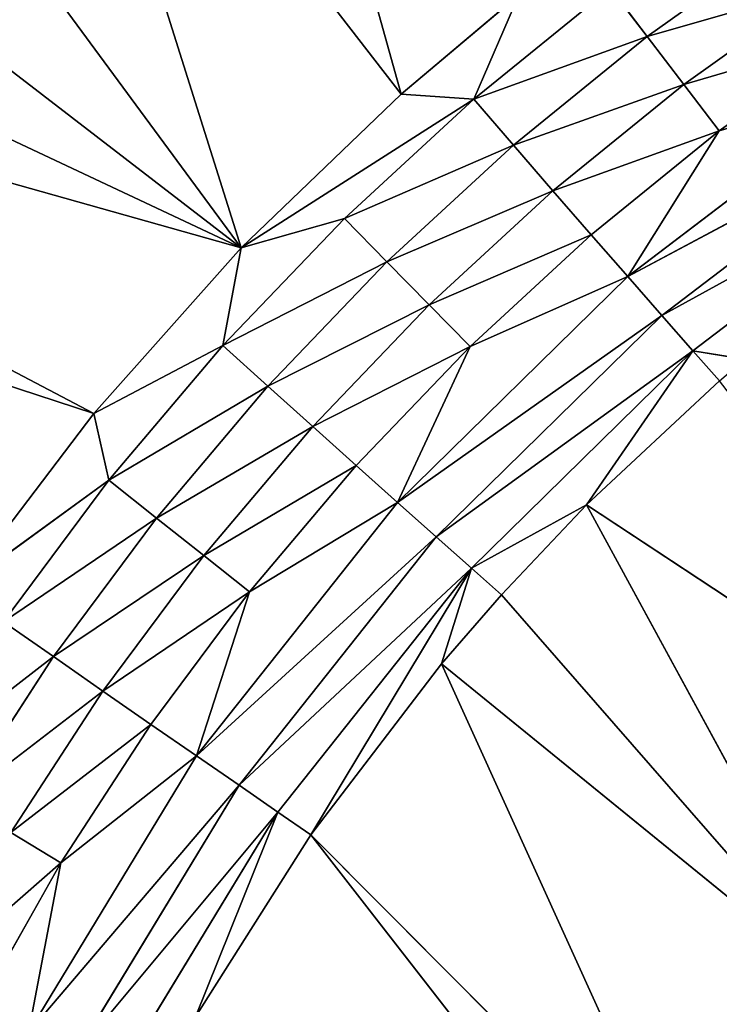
# Model space of a CAD drawing. Extents: x 0 to 605, y 0 to 400.
# Tile 560 of 656: x 283 to 289, y 216 to 224. Entities that reach past the tile are written whole.
import ezdxf

# ---------------------------------------------------------------- set-up
doc = ezdxf.new("R2010")
doc.units = 0
doc.header["$LTSCALE"] = 25.4
doc.layers.get('0').update_dxf_attribs({"linetype": 'CONTINUOUS'})

# ---------------------------------------------------------------- blocks, each defined once
blk = doc.blocks.new('ATLANTA610_-_S_STL')
at = {"color": 0}
for p, q in [((276.2824, 25.4129, 175.2742), (283.6293, 25.2865, 179.136)), ((276.2824, 25.4129, 175.2742), (283.6293, 25.2865, 179.136)), ((279.7033, 25.4239, 173.6978), (284.9058, 25.3074, 177.7035)), ((279.7033, 25.4239, 173.6978), (284.9058, 25.3074, 177.7035)), ((283.2466, 25.436, 172.4436), (286.2895, 25.3294, 176.3725)), ((283.2466, 25.436, 172.4436), (286.2895, 25.3294, 176.3725)), ((283.2466, 25.436, 172.4436), (284.9058, 25.3074, 177.7035)), ((283.2466, 25.436, 172.4436), (284.9058, 25.3074, 177.7035)), ((285.0488, 25.4423, 171.9242), (286.2895, 25.3294, 176.3725)), ((285.0488, 25.4423, 171.9242), (286.2895, 25.3294, 176.3725)), ((286.2895, 25.3294, 176.3725), (284.9058, 25.3074, 177.7035)), ((286.2895, 25.3294, 176.3725), (284.9058, 25.3074, 177.7035)), ((287.3106, 25.3451, 175.5121), (286.2895, 25.3294, 176.3725)), ((287.3106, 25.3451, 175.5121), (286.2895, 25.3294, 176.3725)), ((286.9189, 25.3062, 176.4153), (286.2895, 25.3294, 176.3725)), ((286.9189, 25.3062, 176.4153), (286.2895, 25.3294, 176.3725)), ((286.9189, 25.3062, 176.4153), (287.3106, 25.3451, 175.5121)), ((286.9189, 25.3062, 176.4153), (287.3106, 25.3451, 175.5121)), ((286.9189, 25.3062, 176.4153), (288.1021, 25.3247, 175.4537)), ((286.9189, 25.3062, 176.4153), (288.1021, 25.3247, 175.4537)), ((288.1021, 25.3247, 175.4537), (288.4216, 25.2385, 175.8734)), ((288.1021, 25.3247, 175.4537), (288.4216, 25.2385, 175.8734)), ((283.6293, 25.2865, 179.136), (282.4817, 25.2672, 180.6416)), ((283.6293, 25.2865, 179.136), (282.4817, 25.2672, 180.6416)), ((283.7592, 25.2538, 179.7139), (282.4817, 25.2672, 180.6416)), ((283.7592, 25.2538, 179.7139), (282.4817, 25.2672, 180.6416)), ((282.8478, 25.238, 180.9391), (283.7592, 25.2538, 179.7139)), ((282.8478, 25.238, 180.9391), (283.7592, 25.2538, 179.7139)), ((282.8478, 25.238, 180.9391), (283.2805, 25.1518, 181.2408)), ((282.8478, 25.238, 180.9391), (283.2805, 25.1518, 181.2408)), ((284.9058, 25.3074, 177.7035), (283.6293, 25.2865, 179.136)), ((284.9058, 25.3074, 177.7035), (283.6293, 25.2865, 179.136)), ((283.7592, 25.2538, 179.7139), (283.6293, 25.2865, 179.136)), ((283.7592, 25.2538, 179.7139), (283.6293, 25.2865, 179.136)), ((284.7452, 25.2706, 178.5476), (283.6293, 25.2865, 179.136)), ((284.7452, 25.2706, 178.5476), (283.6293, 25.2865, 179.136)), ((283.7592, 25.2538, 179.7139), (284.7452, 25.2706, 178.5476)), ((283.7592, 25.2538, 179.7139), (284.7452, 25.2706, 178.5476)), ((283.7592, 25.2538, 179.7139), (284.1724, 25.1677, 180.042)), ((283.7592, 25.2538, 179.7139), (284.1724, 25.1677, 180.042)), ((284.7452, 25.2706, 178.5476), (284.9058, 25.3074, 177.7035)), ((284.7452, 25.2706, 178.5476), (284.9058, 25.3074, 177.7035)), ((284.7452, 25.2706, 178.5476), (285.7987, 25.2881, 177.4478)), ((284.7452, 25.2706, 178.5476), (285.7987, 25.2881, 177.4478)), ((284.7452, 25.2706, 178.5476), (285.1371, 25.1845, 178.9007)), ((284.7452, 25.2706, 178.5476), (285.1371, 25.1845, 178.9007)), ((285.7987, 25.2881, 177.4478), (284.9058, 25.3074, 177.7035)), ((285.7987, 25.2881, 177.4478), (284.9058, 25.3074, 177.7035)), ((286.9189, 25.3062, 176.4153), (284.9058, 25.3074, 177.7035)), ((286.9189, 25.3062, 176.4153), (284.9058, 25.3074, 177.7035)), ((285.7987, 25.2881, 177.4478), (286.9189, 25.3062, 176.4153)), ((285.7987, 25.2881, 177.4478), (286.9189, 25.3062, 176.4153)), ((285.7987, 25.2881, 177.4478), (286.168, 25.202, 177.8246)), ((285.7987, 25.2881, 177.4478), (286.168, 25.202, 177.8246)), ((286.9189, 25.3062, 176.4153), (287.264, 25.2201, 176.8143)), ((286.9189, 25.3062, 176.4153), (287.264, 25.2201, 176.8143)), ((288.4216, 25.2385, 175.8734), (287.264, 25.2201, 176.8143)), ((288.4216, 25.2385, 175.8734), (287.264, 25.2201, 176.8143)), ((289.6362, 25.2569, 175.0064), (288.4216, 25.2385, 175.8734)), ((289.6362, 25.2569, 175.0064), (288.4216, 25.2385, 175.8734)), ((288.4216, 25.2385, 175.8734), (288.738, 25.0946, 176.2878)), ((288.4216, 25.2385, 175.8734), (288.738, 25.0946, 176.2878)), ((283.2805, 25.1518, 181.2408), (282.4646, 25.1371, 182.493)), ((283.2805, 25.1518, 181.2408), (282.4646, 25.1371, 182.493)), ((284.1724, 25.1677, 180.042), (283.2805, 25.1518, 181.2408)), ((284.1724, 25.1677, 180.042), (283.2805, 25.1518, 181.2408)), ((283.2805, 25.1518, 181.2408), (283.7084, 25.0079, 181.5386)), ((283.2805, 25.1518, 181.2408), (283.7084, 25.0079, 181.5386)), ((285.1371, 25.1845, 178.9007), (284.1724, 25.1677, 180.042)), ((285.1371, 25.1845, 178.9007), (284.1724, 25.1677, 180.042)), ((284.1724, 25.1677, 180.042), (284.581, 25.0237, 180.3657)), ((284.1724, 25.1677, 180.042), (284.581, 25.0237, 180.3657)), ((286.168, 25.202, 177.8246), (285.1371, 25.1845, 178.9007)), ((286.168, 25.202, 177.8246), (285.1371, 25.1845, 178.9007)), ((285.1371, 25.1845, 178.9007), (285.5248, 25.0405, 179.2492)), ((285.1371, 25.1845, 178.9007), (285.5248, 25.0405, 179.2492)), ((287.264, 25.2201, 176.8143), (286.168, 25.202, 177.8246)), ((287.264, 25.2201, 176.8143), (286.168, 25.202, 177.8246)), ((286.168, 25.202, 177.8246), (286.5334, 25.058, 178.1964)), ((286.168, 25.202, 177.8246), (286.5334, 25.058, 178.1964)), ((287.264, 25.2201, 176.8143), (287.6055, 25.0761, 177.2081)), ((287.264, 25.2201, 176.8143), (287.6055, 25.0761, 177.2081)), ((285.5248, 25.0405, 179.2492), (286.5334, 25.058, 178.1964)), ((285.5248, 25.0405, 179.2492), (286.5334, 25.058, 178.1964)), ((286.5334, 25.058, 178.1964), (287.6055, 25.0761, 177.2081)), ((286.5334, 25.058, 178.1964), (287.6055, 25.0761, 177.2081)), ((286.5334, 25.058, 178.1964), (286.8883, 24.8573, 178.5566)), ((286.5334, 25.058, 178.1964), (286.8883, 24.8573, 178.5566)), ((287.6055, 25.0761, 177.2081), (288.738, 25.0946, 176.2878)), ((287.6055, 25.0761, 177.2081), (288.738, 25.0946, 176.2878)), ((287.6055, 25.0761, 177.2081), (287.9374, 24.8754, 177.5896)), ((287.6055, 25.0761, 177.2081), (287.9374, 24.8754, 177.5896)), ((288.738, 25.0946, 176.2878), (289.926, 25.1129, 175.4398)), ((288.738, 25.0946, 176.2878), (289.926, 25.1129, 175.4398)), ((288.738, 25.0946, 176.2878), (289.0454, 24.8938, 176.6892)), ((288.738, 25.0946, 176.2878), (289.0454, 24.8938, 176.6892)), ((282.9102, 24.9931, 182.7636), (283.7084, 25.0079, 181.5386)), ((282.9102, 24.9931, 182.7636), (283.7084, 25.0079, 181.5386)), ((282.9102, 24.9931, 182.7636), (283.3427, 24.7923, 183.0256)), ((282.9102, 24.9931, 182.7636), (283.3427, 24.7923, 183.0256)), ((283.7084, 25.0079, 181.5386), (284.581, 25.0237, 180.3657)), ((283.7084, 25.0079, 181.5386), (284.581, 25.0237, 180.3657)), ((283.7084, 25.0079, 181.5386), (284.1238, 24.8071, 181.8268)), ((283.7084, 25.0079, 181.5386), (284.1238, 24.8071, 181.8268)), ((284.581, 25.0237, 180.3657), (285.5248, 25.0405, 179.2492)), ((284.581, 25.0237, 180.3657), (285.5248, 25.0405, 179.2492)), ((284.581, 25.0237, 180.3657), (284.9777, 24.8229, 180.6791)), ((284.581, 25.0237, 180.3657), (284.9777, 24.8229, 180.6791)), ((285.5248, 25.0405, 179.2492), (285.9014, 24.8397, 179.5866)), ((285.5248, 25.0405, 179.2492), (285.9014, 24.8397, 179.5866)), ((289.0454, 24.8938, 176.6892), (287.9374, 24.8754, 177.5896)), ((289.0454, 24.8938, 176.6892), (287.9374, 24.8754, 177.5896)), ((289.0454, 24.8938, 176.6892), (288.2535, 24.6209, 177.9519)), ((289.0454, 24.8938, 176.6892), (288.2535, 24.6209, 177.9519)), ((290.2077, 24.9122, 175.8596), (289.0454, 24.8938, 176.6892)), ((290.2077, 24.9122, 175.8596), (289.0454, 24.8938, 176.6892)), ((289.0454, 24.8938, 176.6892), (290.4762, 24.6577, 176.2585)), ((289.0454, 24.8938, 176.6892), (290.4762, 24.6577, 176.2585)), ((284.1238, 24.8071, 181.8268), (283.3427, 24.7923, 183.0256)), ((284.1238, 24.8071, 181.8268), (283.3427, 24.7923, 183.0256)), ((284.9777, 24.8229, 180.6791), (284.1238, 24.8071, 181.8268)), ((284.9777, 24.8229, 180.6791), (284.1238, 24.8071, 181.8268)), ((284.1238, 24.8071, 181.8268), (284.5192, 24.5526, 182.1004)), ((284.1238, 24.8071, 181.8268), (284.5192, 24.5526, 182.1004)), ((284.9777, 24.8229, 180.6791), (284.5192, 24.5526, 182.1004)), ((284.9777, 24.8229, 180.6791), (284.5192, 24.5526, 182.1004)), ((285.9014, 24.8397, 179.5866), (284.9777, 24.8229, 180.6791)), ((285.9014, 24.8397, 179.5866), (284.9777, 24.8229, 180.6791)), ((284.9777, 24.8229, 180.6791), (286.2599, 24.5852, 179.907)), ((284.9777, 24.8229, 180.6791), (286.2599, 24.5852, 179.907)), ((286.8883, 24.8573, 178.5566), (285.9014, 24.8397, 179.5866)), ((286.8883, 24.8573, 178.5566), (285.9014, 24.8397, 179.5866)), ((285.9014, 24.8397, 179.5866), (286.2599, 24.5852, 179.907)), ((285.9014, 24.8397, 179.5866), (286.2599, 24.5852, 179.907)), ((286.8883, 24.8573, 178.5566), (286.2599, 24.5852, 179.907)), ((286.8883, 24.8573, 178.5566), (286.2599, 24.5852, 179.907)), ((287.9374, 24.8754, 177.5896), (286.8883, 24.8573, 178.5566)), ((287.9374, 24.8754, 177.5896), (286.8883, 24.8573, 178.5566)), ((286.8883, 24.8573, 178.5566), (288.2535, 24.6209, 177.9519)), ((286.8883, 24.8573, 178.5566), (288.2535, 24.6209, 177.9519)), ((287.9374, 24.8754, 177.5896), (288.2535, 24.6209, 177.9519)), ((287.9374, 24.8754, 177.5896), (288.2535, 24.6209, 177.9519)), ((283.3427, 24.7923, 183.0256), (282.6375, 24.7787, 184.2706)), ((283.3427, 24.7923, 183.0256), (282.6375, 24.7787, 184.2706)), ((283.3427, 24.7923, 183.0256), (283.0636, 24.5242, 184.4933)), ((283.3427, 24.7923, 183.0256), (283.0636, 24.5242, 184.4933)), ((283.3427, 24.7923, 183.0256), (284.5192, 24.5526, 182.1004)), ((283.3427, 24.7923, 183.0256), (284.5192, 24.5526, 182.1004)), ((288.2535, 24.6209, 177.9519), (290.4762, 24.6577, 176.2585)), ((288.2535, 24.6209, 177.9519), (290.4762, 24.6577, 176.2585)), ((283.0636, 24.5242, 184.4933), (284.5192, 24.5526, 182.1004)), ((283.0636, 24.5242, 184.4933), (284.5192, 24.5526, 182.1004)), ((284.5192, 24.5526, 182.1004), (286.2599, 24.5852, 179.907)), ((284.5192, 24.5526, 182.1004), (286.2599, 24.5852, 179.907)), ((284.5192, 24.5526, 182.1004), (284.8878, 24.2493, 182.3547)), ((284.5192, 24.5526, 182.1004), (284.8878, 24.2493, 182.3547)), ((286.2599, 24.5852, 179.907), (288.2535, 24.6209, 177.9519)), ((286.2599, 24.5852, 179.907), (288.2535, 24.6209, 177.9519)), ((286.2599, 24.5852, 179.907), (288.5485, 24.3176, 178.2888)), ((286.2599, 24.5852, 179.907), (288.5485, 24.3176, 178.2888)), ((286.2599, 24.5852, 179.907), (286.5943, 24.2819, 180.2049)), ((286.2599, 24.5852, 179.907), (286.5943, 24.2819, 180.2049)), ((288.2535, 24.6209, 177.9519), (290.7269, 24.3544, 176.6296)), ((288.2535, 24.6209, 177.9519), (290.7269, 24.3544, 176.6296)), ((288.2535, 24.6209, 177.9519), (288.5485, 24.3176, 178.2888)), ((288.2535, 24.6209, 177.9519), (288.5485, 24.3176, 178.2888)), ((288.5485, 24.3176, 178.2888), (286.5943, 24.2819, 180.2049)), ((288.5485, 24.3176, 178.2888), (286.5943, 24.2819, 180.2049)), ((290.7269, 24.3544, 176.6296), (288.5485, 24.3176, 178.2888)), ((290.7269, 24.3544, 176.6296), (288.5485, 24.3176, 178.2888)), ((288.5485, 24.3176, 178.2888), (288.8177, 23.972, 178.5951)), ((288.5485, 24.3176, 178.2888), (288.8177, 23.972, 178.5951)), ((284.8878, 24.2493, 182.3547), (283.4607, 24.2209, 184.7002)), ((284.8878, 24.2493, 182.3547), (283.4607, 24.2209, 184.7002)), ((286.5943, 24.2819, 180.2049), (284.8878, 24.2493, 182.3547)), ((286.5943, 24.2819, 180.2049), (284.8878, 24.2493, 182.3547)), ((284.8878, 24.2493, 182.3547), (285.2238, 23.9037, 182.5858)), ((284.8878, 24.2493, 182.3547), (285.2238, 23.9037, 182.5858)), ((286.5943, 24.2819, 180.2049), (286.8993, 23.9364, 180.4755)), ((286.5943, 24.2819, 180.2049), (286.8993, 23.9364, 180.4755)), ((288.8177, 23.972, 178.5951), (286.8993, 23.9364, 180.4755)), ((288.8177, 23.972, 178.5951), (286.8993, 23.9364, 180.4755)), ((287.8961, 23.5892, 179.9271), (288.8177, 23.972, 178.5951)), ((287.8961, 23.5892, 179.9271), (288.8177, 23.972, 178.5951)), ((290.9558, 24.0088, 176.967), (288.8177, 23.972, 178.5951)), ((290.9558, 24.0088, 176.967), (288.8177, 23.972, 178.5951)), ((288.8177, 23.972, 178.5951), (289.2666, 23.6147, 178.6674)), ((289.0471, 23.6107, 178.8547), (288.8177, 23.972, 178.5951)), ((289.0471, 23.6107, 178.8547), (288.8177, 23.972, 178.5951)), ((288.8177, 23.972, 178.5951), (289.2666, 23.6147, 178.6674)), ((285.2238, 23.9037, 182.5858), (283.8226, 23.8753, 184.8881)), ((285.2238, 23.9037, 182.5858), (283.8226, 23.8753, 184.8881)), ((285.2238, 23.9037, 182.5858), (284.5099, 23.5219, 184.3574)), ((285.2238, 23.9037, 182.5858), (284.5099, 23.5219, 184.3574)), ((286.8993, 23.9364, 180.4755), (285.2238, 23.9037, 182.5858)), ((286.8993, 23.9364, 180.4755), (285.2238, 23.9037, 182.5858)), ((285.2238, 23.9037, 182.5858), (285.5085, 23.5423, 182.7832)), ((285.2238, 23.9037, 182.5858), (285.5085, 23.5423, 182.7832)), ((286.8993, 23.9364, 180.4755), (285.5085, 23.5423, 182.7832)), ((286.8993, 23.9364, 180.4755), (285.5085, 23.5423, 182.7832)), ((286.8993, 23.9364, 180.4755), (286.6396, 23.5649, 181.3032)), ((286.8993, 23.9364, 180.4755), (286.6396, 23.5649, 181.3032)), ((287.1589, 23.575, 180.7049), (286.8993, 23.9364, 180.4755)), ((287.1589, 23.575, 180.7049), (286.8993, 23.9364, 180.4755)), ((287.8961, 23.5892, 179.9271), (286.8993, 23.9364, 180.4755)), ((287.8961, 23.5892, 179.9271), (286.8993, 23.9364, 180.4755)), ((287.8961, 23.5892, 179.9271), (289.0471, 23.6107, 178.8547)), ((287.8961, 23.5892, 179.9271), (289.0471, 23.6107, 178.8547)), ((284.5099, 23.5219, 184.3574), (285.5085, 23.5423, 182.7832)), ((284.5099, 23.5219, 184.3574), (285.5085, 23.5423, 182.7832)), ((285.5085, 23.5423, 182.7832), (286.6396, 23.5649, 181.3032)), ((285.5085, 23.5423, 182.7832), (286.6396, 23.5649, 181.3032)), ((285.5085, 23.5423, 182.7832), (288.8263, 18.2168, 186.1128)), ((285.5085, 23.5423, 182.7832), (288.8263, 18.2168, 186.1128)), ((285.5085, 23.5423, 182.7832), (288.505, 18.2168, 186.6339)), ((285.5085, 23.5423, 182.7832), (288.505, 18.2168, 186.6339)), ((286.6396, 23.5649, 181.3032), (287.1589, 23.575, 180.7049)), ((286.6396, 23.5649, 181.3032), (287.1589, 23.575, 180.7049)), ((290.2362, 18.2168, 184.2295), (286.6396, 23.5649, 181.3032)), ((286.6396, 23.5649, 181.3032), (288.8263, 18.2168, 186.1128)), ((286.6396, 23.5649, 181.3032), (288.8263, 18.2168, 186.1128)), ((290.2362, 18.2168, 184.2295), (286.6396, 23.5649, 181.3032)), ((287.1589, 23.575, 180.7049), (287.8961, 23.5892, 179.9271)), ((287.1589, 23.575, 180.7049), (287.8961, 23.5892, 179.9271)), ((287.1589, 23.575, 180.7049), (290.2362, 18.2168, 184.2295)), ((287.1589, 23.575, 180.7049), (290.2362, 18.2168, 184.2295)), ((291.8997, 18.2168, 182.566), (287.8961, 23.5892, 179.9271)), ((287.8961, 23.5892, 179.9271), (290.2362, 18.2168, 184.2295)), ((287.8961, 23.5892, 179.9271), (290.2362, 18.2168, 184.2295)), ((291.8997, 18.2168, 182.566), (287.8961, 23.5892, 179.9271))]:
    blk.add_line(p, q, dxfattribs=at)
mesh = blk.add_polyface(dxfattribs=at)
corners = [(274.6341, 25.4079, 176.1945), (283.6293, 25.2865, 179.136), (276.2824, 25.4129, 175.2742), (282.4817, 25.2672, 180.6416)]
mesh.append_faces([[corners[k] for k in face] for face in [(0, 1, 2), (1, 0, 3)]], dxfattribs={"vtx0": -1, "color": 0})
mesh = blk.add_polyface(dxfattribs=at)
corners = [(277.9743, 25.4183, 174.4435), (284.9058, 25.3074, 177.7035), (279.7033, 25.4239, 173.6978), (276.2824, 25.4129, 175.2742), (283.6293, 25.2865, 179.136)]
mesh.append_faces([[corners[k] for k in face] for face in [(0, 1, 2), (1, 3, 4)]], dxfattribs={"vtx0": -1, "color": 0})
mesh.append_faces([[corners[k] for k in face] for face in [(1, 0, 3)]], dxfattribs={"vtx0": -1, "vtx2": -1, "color": 0})
mesh = blk.add_polyface(dxfattribs=at)
corners = [(281.4629, 25.4298, 173.0328), (284.9058, 25.3074, 177.7035), (283.2466, 25.436, 172.4436), (279.7033, 25.4239, 173.6978)]
mesh.append_faces([[corners[k] for k in face] for face in [(0, 1, 2), (1, 0, 3)]], dxfattribs={"vtx0": -1, "color": 0})
mesh = blk.add_polyface(dxfattribs=at)
corners = [(286.2895, 25.3294, 176.3725), (285.0488, 25.4423, 171.9242), (283.2466, 25.436, 172.4436)]
mesh.append_faces([[corners[k] for k in face] for face in [(0, 1, 2)]], dxfattribs={"color": 0})
mesh = blk.add_polyface(dxfattribs=at)
corners = [(284.9058, 25.3074, 177.7035), (286.2895, 25.3294, 176.3725), (283.2466, 25.436, 172.4436)]
mesh.append_faces([[corners[k] for k in face] for face in [(0, 1, 2)]], dxfattribs={"color": 0})
mesh = blk.add_polyface(dxfattribs=at)
corners = [(285.0488, 25.4423, 171.9242), (287.3106, 25.3451, 175.5121), (287.6674, 25.3505, 175.2327), (286.2895, 25.3294, 176.3725)]
mesh.append_faces([[corners[k] for k in face] for face in [(0, 1, 2), (1, 0, 3)]], dxfattribs={"vtx0": -1, "color": 0})
mesh = blk.add_polyface(dxfattribs=at)
corners = [(284.9058, 25.3074, 177.7035), (286.9189, 25.3062, 176.4153), (286.2895, 25.3294, 176.3725)]
mesh.append_faces([[corners[k] for k in face] for face in [(0, 1, 2)]], dxfattribs={"color": 0})
mesh = blk.add_polyface(dxfattribs=at)
corners = [(286.9189, 25.3062, 176.4153), (287.3106, 25.3451, 175.5121), (286.2895, 25.3294, 176.3725)]
mesh.append_faces([[corners[k] for k in face] for face in [(0, 1, 2)]], dxfattribs={"color": 0})
mesh = blk.add_polyface(dxfattribs=at)
corners = [(286.9189, 25.3062, 176.4153), (288.1021, 25.3247, 175.4537), (287.3106, 25.3451, 175.5121)]
mesh.append_faces([[corners[k] for k in face] for face in [(0, 1, 2)]], dxfattribs={"color": 0})
mesh = blk.add_polyface(dxfattribs=at)
corners = [(286.9189, 25.3062, 176.4153), (288.4216, 25.2385, 175.8734), (288.1021, 25.3247, 175.4537), (287.264, 25.2201, 176.8143)]
mesh.append_faces([[corners[k] for k in face] for face in [(0, 1, 2), (1, 0, 3)]], dxfattribs={"vtx0": -1, "color": 0})
mesh = blk.add_polyface(dxfattribs=at)
corners = [(288.1021, 25.3247, 175.4537), (289.6362, 25.2569, 175.0064), (289.3435, 25.343, 174.5675), (288.4216, 25.2385, 175.8734)]
mesh.append_faces([[corners[k] for k in face] for face in [(0, 1, 2), (1, 0, 3)]], dxfattribs={"vtx0": -1, "color": 0})
mesh = blk.add_polyface(dxfattribs=at)
corners = [(282.014, 25.2232, 182.2187), (283.2805, 25.1518, 181.2408), (282.8478, 25.238, 180.9391), (282.4646, 25.1371, 182.493)]
mesh.append_faces([[corners[k] for k in face] for face in [(0, 1, 2), (1, 0, 3)]], dxfattribs={"vtx0": -1, "color": 0})
mesh = blk.add_polyface(dxfattribs=at)
corners = [(282.4817, 25.2672, 180.6416), (283.7592, 25.2538, 179.7139), (283.6293, 25.2865, 179.136)]
mesh.append_faces([[corners[k] for k in face] for face in [(0, 1, 2)]], dxfattribs={"color": 0})
mesh = blk.add_polyface(dxfattribs=at)
corners = [(282.8478, 25.238, 180.9391), (283.7592, 25.2538, 179.7139), (282.4817, 25.2672, 180.6416)]
mesh.append_faces([[corners[k] for k in face] for face in [(0, 1, 2)]], dxfattribs={"color": 0})
mesh = blk.add_polyface(dxfattribs=at)
corners = [(282.8478, 25.238, 180.9391), (284.1724, 25.1677, 180.042), (283.7592, 25.2538, 179.7139), (283.2805, 25.1518, 181.2408)]
mesh.append_faces([[corners[k] for k in face] for face in [(0, 1, 2), (1, 0, 3)]], dxfattribs={"vtx0": -1, "color": 0})
mesh = blk.add_polyface(dxfattribs=at)
corners = [(283.6293, 25.2865, 179.136), (284.7452, 25.2706, 178.5476), (284.9058, 25.3074, 177.7035)]
mesh.append_faces([[corners[k] for k in face] for face in [(0, 1, 2)]], dxfattribs={"color": 0})
mesh = blk.add_polyface(dxfattribs=at)
corners = [(283.7592, 25.2538, 179.7139), (284.7452, 25.2706, 178.5476), (283.6293, 25.2865, 179.136)]
mesh.append_faces([[corners[k] for k in face] for face in [(0, 1, 2)]], dxfattribs={"color": 0})
mesh = blk.add_polyface(dxfattribs=at)
corners = [(283.7592, 25.2538, 179.7139), (285.1371, 25.1845, 178.9007), (284.7452, 25.2706, 178.5476), (284.1724, 25.1677, 180.042)]
mesh.append_faces([[corners[k] for k in face] for face in [(0, 1, 2), (1, 0, 3)]], dxfattribs={"vtx0": -1, "color": 0})
mesh = blk.add_polyface(dxfattribs=at)
corners = [(284.7452, 25.2706, 178.5476), (285.7987, 25.2881, 177.4478), (284.9058, 25.3074, 177.7035)]
mesh.append_faces([[corners[k] for k in face] for face in [(0, 1, 2)]], dxfattribs={"color": 0})
mesh = blk.add_polyface(dxfattribs=at)
corners = [(284.7452, 25.2706, 178.5476), (286.168, 25.202, 177.8246), (285.7987, 25.2881, 177.4478), (285.1371, 25.1845, 178.9007)]
mesh.append_faces([[corners[k] for k in face] for face in [(0, 1, 2), (1, 0, 3)]], dxfattribs={"vtx0": -1, "color": 0})
mesh = blk.add_polyface(dxfattribs=at)
corners = [(284.9058, 25.3074, 177.7035), (285.7987, 25.2881, 177.4478), (286.9189, 25.3062, 176.4153)]
mesh.append_faces([[corners[k] for k in face] for face in [(0, 1, 2)]], dxfattribs={"color": 0})
mesh = blk.add_polyface(dxfattribs=at)
corners = [(285.7987, 25.2881, 177.4478), (287.264, 25.2201, 176.8143), (286.9189, 25.3062, 176.4153), (286.168, 25.202, 177.8246)]
mesh.append_faces([[corners[k] for k in face] for face in [(0, 1, 2), (1, 0, 3)]], dxfattribs={"vtx0": -1, "color": 0})
mesh = blk.add_polyface(dxfattribs=at)
corners = [(287.264, 25.2201, 176.8143), (288.738, 25.0946, 176.2878), (288.4216, 25.2385, 175.8734), (287.6055, 25.0761, 177.2081)]
mesh.append_faces([[corners[k] for k in face] for face in [(0, 1, 2), (1, 0, 3)]], dxfattribs={"vtx0": -1, "color": 0})
mesh = blk.add_polyface(dxfattribs=at)
corners = [(288.4216, 25.2385, 175.8734), (289.926, 25.1129, 175.4398), (289.6362, 25.2569, 175.0064), (288.738, 25.0946, 176.2878)]
mesh.append_faces([[corners[k] for k in face] for face in [(0, 1, 2), (1, 0, 3)]], dxfattribs={"vtx0": -1, "color": 0})
mesh = blk.add_polyface(dxfattribs=at)
corners = [(282.4646, 25.1371, 182.493), (283.7084, 25.0079, 181.5386), (283.2805, 25.1518, 181.2408), (282.9102, 24.9931, 182.7636)]
mesh.append_faces([[corners[k] for k in face] for face in [(0, 1, 2), (1, 0, 3)]], dxfattribs={"vtx0": -1, "color": 0})
mesh = blk.add_polyface(dxfattribs=at)
corners = [(283.2805, 25.1518, 181.2408), (284.581, 25.0237, 180.3657), (284.1724, 25.1677, 180.042), (283.7084, 25.0079, 181.5386)]
mesh.append_faces([[corners[k] for k in face] for face in [(0, 1, 2), (1, 0, 3)]], dxfattribs={"vtx0": -1, "color": 0})
mesh = blk.add_polyface(dxfattribs=at)
corners = [(284.1724, 25.1677, 180.042), (285.5248, 25.0405, 179.2492), (285.1371, 25.1845, 178.9007), (284.581, 25.0237, 180.3657)]
mesh.append_faces([[corners[k] for k in face] for face in [(0, 1, 2), (1, 0, 3)]], dxfattribs={"vtx0": -1, "color": 0})
mesh = blk.add_polyface(dxfattribs=at)
corners = [(285.1371, 25.1845, 178.9007), (286.5334, 25.058, 178.1964), (286.168, 25.202, 177.8246), (285.5248, 25.0405, 179.2492)]
mesh.append_faces([[corners[k] for k in face] for face in [(0, 1, 2), (1, 0, 3)]], dxfattribs={"vtx0": -1, "color": 0})
mesh = blk.add_polyface(dxfattribs=at)
corners = [(286.168, 25.202, 177.8246), (287.6055, 25.0761, 177.2081), (287.264, 25.2201, 176.8143), (286.5334, 25.058, 178.1964)]
mesh.append_faces([[corners[k] for k in face] for face in [(0, 1, 2), (1, 0, 3)]], dxfattribs={"vtx0": -1, "color": 0})
mesh = blk.add_polyface(dxfattribs=at)
corners = [(285.5248, 25.0405, 179.2492), (286.8883, 24.8573, 178.5566), (286.5334, 25.058, 178.1964), (285.9014, 24.8397, 179.5866)]
mesh.append_faces([[corners[k] for k in face] for face in [(0, 1, 2), (1, 0, 3)]], dxfattribs={"vtx0": -1, "color": 0})
mesh = blk.add_polyface(dxfattribs=at)
corners = [(286.5334, 25.058, 178.1964), (287.9374, 24.8754, 177.5896), (287.6055, 25.0761, 177.2081), (286.8883, 24.8573, 178.5566)]
mesh.append_faces([[corners[k] for k in face] for face in [(0, 1, 2), (1, 0, 3)]], dxfattribs={"vtx0": -1, "color": 0})
mesh = blk.add_polyface(dxfattribs=at)
corners = [(287.6055, 25.0761, 177.2081), (289.0454, 24.8938, 176.6892), (288.738, 25.0946, 176.2878), (287.9374, 24.8754, 177.5896)]
mesh.append_faces([[corners[k] for k in face] for face in [(0, 1, 2), (1, 0, 3)]], dxfattribs={"vtx0": -1, "color": 0})
mesh = blk.add_polyface(dxfattribs=at)
corners = [(288.738, 25.0946, 176.2878), (290.2077, 24.9122, 175.8596), (289.926, 25.1129, 175.4398), (289.0454, 24.8938, 176.6892)]
mesh.append_faces([[corners[k] for k in face] for face in [(0, 1, 2), (1, 0, 3)]], dxfattribs={"vtx0": -1, "color": 0})
mesh = blk.add_polyface(dxfattribs=at)
corners = [(282.1896, 24.9795, 184.0359), (283.3427, 24.7923, 183.0256), (282.9102, 24.9931, 182.7636), (282.6375, 24.7787, 184.2706)]
mesh.append_faces([[corners[k] for k in face] for face in [(0, 1, 2), (1, 0, 3)]], dxfattribs={"vtx0": -1, "color": 0})
mesh = blk.add_polyface(dxfattribs=at)
corners = [(282.9102, 24.9931, 182.7636), (284.1238, 24.8071, 181.8268), (283.7084, 25.0079, 181.5386), (283.3427, 24.7923, 183.0256)]
mesh.append_faces([[corners[k] for k in face] for face in [(0, 1, 2), (1, 0, 3)]], dxfattribs={"vtx0": -1, "color": 0})
mesh = blk.add_polyface(dxfattribs=at)
corners = [(283.7084, 25.0079, 181.5386), (284.9777, 24.8229, 180.6791), (284.581, 25.0237, 180.3657), (284.1238, 24.8071, 181.8268)]
mesh.append_faces([[corners[k] for k in face] for face in [(0, 1, 2), (1, 0, 3)]], dxfattribs={"vtx0": -1, "color": 0})
mesh = blk.add_polyface(dxfattribs=at)
corners = [(284.581, 25.0237, 180.3657), (285.9014, 24.8397, 179.5866), (285.5248, 25.0405, 179.2492), (284.9777, 24.8229, 180.6791)]
mesh.append_faces([[corners[k] for k in face] for face in [(0, 1, 2), (1, 0, 3)]], dxfattribs={"vtx0": -1, "color": 0})
mesh = blk.add_polyface(dxfattribs=at)
corners = [(288.2535, 24.6209, 177.9519), (289.0454, 24.8938, 176.6892), (287.9374, 24.8754, 177.5896)]
mesh.append_faces([[corners[k] for k in face] for face in [(0, 1, 2)]], dxfattribs={"color": 0})
mesh = blk.add_polyface(dxfattribs=at)
corners = [(288.2535, 24.6209, 177.9519), (290.4762, 24.6577, 176.2585), (289.0454, 24.8938, 176.6892)]
mesh.append_faces([[corners[k] for k in face] for face in [(0, 1, 2)]], dxfattribs={"color": 0})
mesh = blk.add_polyface(dxfattribs=at)
corners = [(289.0454, 24.8938, 176.6892), (290.4762, 24.6577, 176.2585), (290.2077, 24.9122, 175.8596)]
mesh.append_faces([[corners[k] for k in face] for face in [(0, 1, 2)]], dxfattribs={"color": 0})
mesh = blk.add_polyface(dxfattribs=at)
corners = [(283.3427, 24.7923, 183.0256), (284.5192, 24.5526, 182.1004), (284.1238, 24.8071, 181.8268)]
mesh.append_faces([[corners[k] for k in face] for face in [(0, 1, 2)]], dxfattribs={"color": 0})
mesh = blk.add_polyface(dxfattribs=at)
corners = [(284.5192, 24.5526, 182.1004), (284.9777, 24.8229, 180.6791), (284.1238, 24.8071, 181.8268)]
mesh.append_faces([[corners[k] for k in face] for face in [(0, 1, 2)]], dxfattribs={"color": 0})
mesh = blk.add_polyface(dxfattribs=at)
corners = [(284.5192, 24.5526, 182.1004), (286.2599, 24.5852, 179.907), (284.9777, 24.8229, 180.6791)]
mesh.append_faces([[corners[k] for k in face] for face in [(0, 1, 2)]], dxfattribs={"color": 0})
mesh = blk.add_polyface(dxfattribs=at)
corners = [(284.9777, 24.8229, 180.6791), (286.2599, 24.5852, 179.907), (285.9014, 24.8397, 179.5866)]
mesh.append_faces([[corners[k] for k in face] for face in [(0, 1, 2)]], dxfattribs={"color": 0})
mesh = blk.add_polyface(dxfattribs=at)
corners = [(286.2599, 24.5852, 179.907), (286.8883, 24.8573, 178.5566), (285.9014, 24.8397, 179.5866)]
mesh.append_faces([[corners[k] for k in face] for face in [(0, 1, 2)]], dxfattribs={"color": 0})
mesh = blk.add_polyface(dxfattribs=at)
corners = [(286.2599, 24.5852, 179.907), (288.2535, 24.6209, 177.9519), (286.8883, 24.8573, 178.5566)]
mesh.append_faces([[corners[k] for k in face] for face in [(0, 1, 2)]], dxfattribs={"color": 0})
mesh = blk.add_polyface(dxfattribs=at)
corners = [(286.8883, 24.8573, 178.5566), (288.2535, 24.6209, 177.9519), (287.9374, 24.8754, 177.5896)]
mesh.append_faces([[corners[k] for k in face] for face in [(0, 1, 2)]], dxfattribs={"color": 0})
mesh = blk.add_polyface(dxfattribs=at)
corners = [(283.0636, 24.5242, 184.4933), (283.3427, 24.7923, 183.0256), (282.6375, 24.7787, 184.2706)]
mesh.append_faces([[corners[k] for k in face] for face in [(0, 1, 2)]], dxfattribs={"color": 0})
mesh = blk.add_polyface(dxfattribs=at)
corners = [(283.0636, 24.5242, 184.4933), (284.5192, 24.5526, 182.1004), (283.3427, 24.7923, 183.0256)]
mesh.append_faces([[corners[k] for k in face] for face in [(0, 1, 2)]], dxfattribs={"color": 0})
mesh = blk.add_polyface(dxfattribs=at)
corners = [(288.2535, 24.6209, 177.9519), (290.7269, 24.3544, 176.6296), (290.4762, 24.6577, 176.2585)]
mesh.append_faces([[corners[k] for k in face] for face in [(0, 1, 2)]], dxfattribs={"color": 0})
mesh = blk.add_polyface(dxfattribs=at)
corners = [(283.0636, 24.5242, 184.4933), (284.8878, 24.2493, 182.3547), (284.5192, 24.5526, 182.1004), (283.4607, 24.2209, 184.7002)]
mesh.append_faces([[corners[k] for k in face] for face in [(0, 1, 2), (1, 0, 3)]], dxfattribs={"vtx0": -1, "color": 0})
mesh = blk.add_polyface(dxfattribs=at)
corners = [(284.5192, 24.5526, 182.1004), (286.5943, 24.2819, 180.2049), (286.2599, 24.5852, 179.907), (284.8878, 24.2493, 182.3547)]
mesh.append_faces([[corners[k] for k in face] for face in [(0, 1, 2), (1, 0, 3)]], dxfattribs={"vtx0": -1, "color": 0})
mesh = blk.add_polyface(dxfattribs=at)
corners = [(286.2599, 24.5852, 179.907), (288.5485, 24.3176, 178.2888), (288.2535, 24.6209, 177.9519)]
mesh.append_faces([[corners[k] for k in face] for face in [(0, 1, 2)]], dxfattribs={"color": 0})
mesh = blk.add_polyface(dxfattribs=at)
corners = [(286.5943, 24.2819, 180.2049), (288.5485, 24.3176, 178.2888), (286.2599, 24.5852, 179.907)]
mesh.append_faces([[corners[k] for k in face] for face in [(0, 1, 2)]], dxfattribs={"color": 0})
mesh = blk.add_polyface(dxfattribs=at)
corners = [(288.5485, 24.3176, 178.2888), (290.7269, 24.3544, 176.6296), (288.2535, 24.6209, 177.9519)]
mesh.append_faces([[corners[k] for k in face] for face in [(0, 1, 2)]], dxfattribs={"color": 0})
mesh = blk.add_polyface(dxfattribs=at)
corners = [(286.5943, 24.2819, 180.2049), (288.8177, 23.972, 178.5951), (288.5485, 24.3176, 178.2888), (286.8993, 23.9364, 180.4755)]
mesh.append_faces([[corners[k] for k in face] for face in [(0, 1, 2), (1, 0, 3)]], dxfattribs={"vtx0": -1, "color": 0})
mesh = blk.add_polyface(dxfattribs=at)
corners = [(288.5485, 24.3176, 178.2888), (290.9558, 24.0088, 176.967), (290.7269, 24.3544, 176.6296), (288.8177, 23.972, 178.5951)]
mesh.append_faces([[corners[k] for k in face] for face in [(0, 1, 2), (1, 0, 3)]], dxfattribs={"vtx0": -1, "color": 0})
mesh = blk.add_polyface(dxfattribs=at)
corners = [(283.4607, 24.2209, 184.7002), (285.2238, 23.9037, 182.5858), (284.8878, 24.2493, 182.3547), (283.8226, 23.8753, 184.8881)]
mesh.append_faces([[corners[k] for k in face] for face in [(0, 1, 2), (1, 0, 3)]], dxfattribs={"vtx0": -1, "color": 0})
mesh = blk.add_polyface(dxfattribs=at)
corners = [(284.8878, 24.2493, 182.3547), (286.8993, 23.9364, 180.4755), (286.5943, 24.2819, 180.2049), (285.2238, 23.9037, 182.5858)]
mesh.append_faces([[corners[k] for k in face] for face in [(0, 1, 2), (1, 0, 3)]], dxfattribs={"vtx0": -1, "color": 0})
mesh = blk.add_polyface(dxfattribs=at)
corners = [(286.8993, 23.9364, 180.4755), (287.8961, 23.5892, 179.9271), (288.8177, 23.972, 178.5951)]
mesh.append_faces([[corners[k] for k in face] for face in [(0, 1, 2)]], dxfattribs={"color": 0})
mesh = blk.add_polyface(dxfattribs=at)
corners = [(287.8961, 23.5892, 179.9271), (289.0471, 23.6107, 178.8547), (288.8177, 23.972, 178.5951)]
mesh.append_faces([[corners[k] for k in face] for face in [(0, 1, 2)]], dxfattribs={"color": 0})
mesh = blk.add_polyface(dxfattribs=at)
corners = [(289.2666, 23.6147, 178.6674), (290.9558, 24.0088, 176.967), (288.8177, 23.972, 178.5951)]
mesh.append_faces([[corners[k] for k in face] for face in [(0, 1, 2)]], dxfattribs={"color": 0})
mesh = blk.add_polyface(dxfattribs=at)
corners = [(289.0471, 23.6107, 178.8547), (289.2666, 23.6147, 178.6674), (288.8177, 23.972, 178.5951)]
mesh.append_faces([[corners[k] for k in face] for face in [(0, 1, 2)]], dxfattribs={"color": 0})
mesh = blk.add_polyface(dxfattribs=at)
corners = [(283.8226, 23.8753, 184.8881), (284.5099, 23.5219, 184.3574), (285.2238, 23.9037, 182.5858)]
mesh.append_faces([[corners[k] for k in face] for face in [(0, 1, 2)]], dxfattribs={"color": 0})
mesh = blk.add_polyface(dxfattribs=at)
corners = [(284.5099, 23.5219, 184.3574), (285.5085, 23.5423, 182.7832), (285.2238, 23.9037, 182.5858)]
mesh.append_faces([[corners[k] for k in face] for face in [(0, 1, 2)]], dxfattribs={"color": 0})
mesh = blk.add_polyface(dxfattribs=at)
corners = [(285.5085, 23.5423, 182.7832), (286.8993, 23.9364, 180.4755), (285.2238, 23.9037, 182.5858)]
mesh.append_faces([[corners[k] for k in face] for face in [(0, 1, 2)]], dxfattribs={"color": 0})
mesh = blk.add_polyface(dxfattribs=at)
corners = [(285.5085, 23.5423, 182.7832), (286.6396, 23.5649, 181.3032), (286.8993, 23.9364, 180.4755)]
mesh.append_faces([[corners[k] for k in face] for face in [(0, 1, 2)]], dxfattribs={"color": 0})
mesh = blk.add_polyface(dxfattribs=at)
corners = [(286.6396, 23.5649, 181.3032), (287.1589, 23.575, 180.7049), (286.8993, 23.9364, 180.4755)]
mesh.append_faces([[corners[k] for k in face] for face in [(0, 1, 2)]], dxfattribs={"color": 0})
mesh = blk.add_polyface(dxfattribs=at)
corners = [(287.1589, 23.575, 180.7049), (287.8961, 23.5892, 179.9271), (286.8993, 23.9364, 180.4755)]
mesh.append_faces([[corners[k] for k in face] for face in [(0, 1, 2)]], dxfattribs={"color": 0})
mesh = blk.add_polyface(dxfattribs=at)
corners = [(291.8997, 18.2168, 182.566), (289.0471, 23.6107, 178.8547), (287.8961, 23.5892, 179.9271)]
mesh.append_faces([[corners[k] for k in face] for face in [(0, 1, 2)]], dxfattribs={"color": 0})
mesh = blk.add_polyface(dxfattribs=at)
corners = [(288.505, 18.2168, 186.6339), (285.5085, 23.5423, 182.7832), (284.5099, 23.5219, 184.3574)]
mesh.append_faces([[corners[k] for k in face] for face in [(0, 1, 2)]], dxfattribs={"color": 0})
mesh = blk.add_polyface(dxfattribs=at)
corners = [(288.8263, 18.2168, 186.1128), (286.6396, 23.5649, 181.3032), (285.5085, 23.5423, 182.7832)]
mesh.append_faces([[corners[k] for k in face] for face in [(0, 1, 2)]], dxfattribs={"color": 0})
mesh = blk.add_polyface(dxfattribs=at)
corners = [(288.505, 18.2168, 186.6339), (288.8263, 18.2168, 186.1128), (285.5085, 23.5423, 182.7832)]
mesh.append_faces([[corners[k] for k in face] for face in [(0, 1, 2)]], dxfattribs={"color": 0})
mesh = blk.add_polyface(dxfattribs=at)
corners = [(290.2362, 18.2168, 184.2295), (287.1589, 23.575, 180.7049), (286.6396, 23.5649, 181.3032)]
mesh.append_faces([[corners[k] for k in face] for face in [(0, 1, 2)]], dxfattribs={"color": 0})
mesh = blk.add_polyface(dxfattribs=at)
corners = [(288.8263, 18.2168, 186.1128), (290.2362, 18.2168, 184.2295), (286.6396, 23.5649, 181.3032)]
mesh.append_faces([[corners[k] for k in face] for face in [(0, 1, 2)]], dxfattribs={"color": 0})
mesh = blk.add_polyface(dxfattribs=at)
corners = [(290.2362, 18.2168, 184.2295), (287.8961, 23.5892, 179.9271), (287.1589, 23.575, 180.7049)]
mesh.append_faces([[corners[k] for k in face] for face in [(0, 1, 2)]], dxfattribs={"color": 0})
mesh = blk.add_polyface(dxfattribs=at)
corners = [(290.2362, 18.2168, 184.2295), (291.8997, 18.2168, 182.566), (287.8961, 23.5892, 179.9271)]
mesh.append_faces([[corners[k] for k in face] for face in [(0, 1, 2)]], dxfattribs={"color": 0})
mesh = blk.add_polyface(dxfattribs=at)
corners = [(290.2362, 18.2168, 184.2295), (288.9702, 17.9884, 186.2053), (290.3654, 17.9884, 184.3415), (288.8263, 18.2168, 186.1128)]
mesh.append_faces([[corners[k] for k in face] for face in [(0, 1, 2), (1, 0, 3)]], dxfattribs={"vtx0": -1, "color": 0})

msp = doc.modelspace()

# ---------------------------------------------------------------- block references
at = {"color": 254, "extrusion": (0, -1, 5.55112e-17)}
msp.add_blockref('ATLANTA610_-_S_STL', (-0.2686, -0.0661, -399.8831), dxfattribs=at)

doc.saveas('drawing.dxf')
